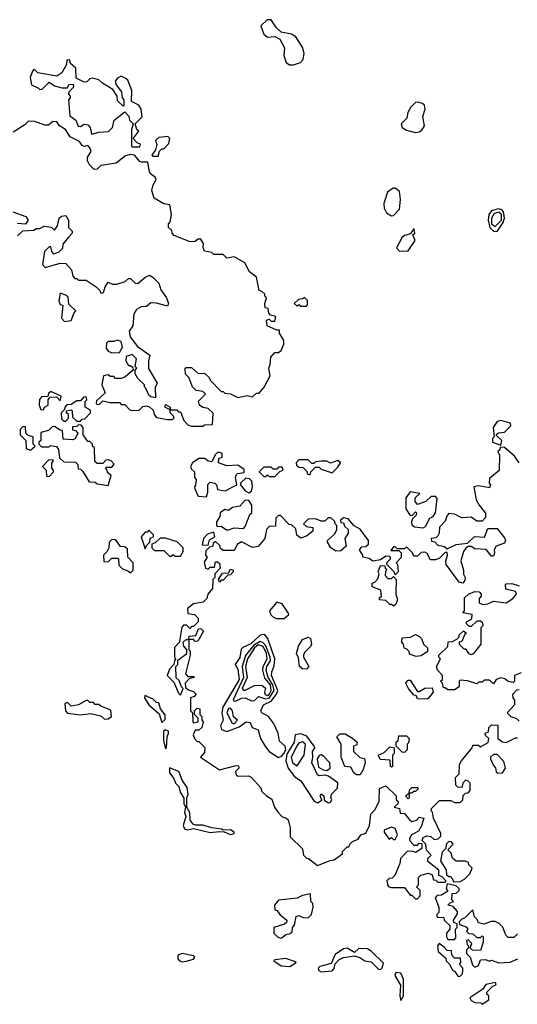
# Model space of a CAD drawing. Extents: x 2889633 to 3052318, y 540750 to 918690.
# Tile 494 of 656: x 3011297 to 3013984, y 779060 to 784378. Entities that reach past the tile are written whole.
import ezdxf

# ---------------------------------------------------------------- set-up
doc = ezdxf.new("R2010")
doc.units = 0

msp = doc.modelspace()

# ---------------------------------------------------------------- linework, layer by layer
at = {"layer": '0CON02XD'}
for points in [[(3012775, 784133.3), (3012813.6, 784146.4), (3012828.3, 784161.7), (3012833.3, 784195), (3012826.2, 784226.2), (3012787.5, 784285), (3012765, 784298.8), (3012709.3, 784309.3), (3012683.9, 784333.9), (3012655, 784377.5), (3012633.9, 784376.1), (3012600, 784345), (3012615, 784300), (3012635, 784282.5), (3012675, 784286.7), (3012701.7, 784271.7), (3012726.7, 784225), (3012723.3, 784185), (3012736.4, 784146.4), (3012753.6, 784133.6), (3012775, 784133.3)], [(3011945, 783690), (3011950, 783705), (3011931.7, 783711.7), (3011910, 783735), (3011940, 783775), (3011930, 783785), (3011920, 783815), (3011957.5, 783852.5), (3011952.5, 783895), (3011940, 783915), (3011900, 783935), (3011902.5, 783995), (3011880.7, 784050.7), (3011870.7, 784060.7), (3011845, 784072.5), (3011825, 784062.5), (3011812.5, 784045), (3011817.5, 784025), (3011847, 783987), (3011850, 783955), (3011860, 783945), (3011860, 783915), (3011855, 783910), (3011825, 783940), (3011822.5, 783965), (3011800, 784000), (3011743.9, 784033.9), (3011725, 784052.5), (3011688.3, 784061.7), (3011675, 784057.5), (3011658.8, 784041.2), (3011645, 784040), (3011601.7, 784061.7), (3011600, 784115), (3011571.7, 784141.7), (3011565, 784160), (3011551.7, 784158.3), (3011550, 784135), (3011525, 784090), (3011497, 784073), (3011395, 784090), (3011375, 784110), (3011365, 784100), (3011352.5, 784065), (3011360, 784025), (3011398.3, 784008.3), (3011405, 784000), (3011418.3, 784001.7), (3011455, 784040), (3011485, 784020), (3011525, 784010), (3011555, 784010), (3011561.7, 784028.3), (3011585, 784030), (3011587, 784013), (3011560, 783985), (3011560, 783975), (3011570, 783965), (3011570, 783955), (3011560, 783945), (3011568.3, 783858.3), (3011600, 783835), (3011613.3, 783803.3), (3011625, 783800), (3011645, 783812.5), (3011665, 783810), (3011677.5, 783795), (3011685, 783760), (3011725, 783770), (3011777, 783773), (3011797.5, 783795), (3011807.5, 783835), (3011865, 783880), (3011887, 783857), (3011890, 783835), (3011910, 783815), (3011900, 783785), (3011900, 783695), (3011905, 783690), (3011945, 783690)], [(3013435, 783767.5), (3013455, 783772.5), (3013469.3, 783780.7), (3013482.5, 783805), (3013473.3, 783855), (3013486.7, 783895), (3013482.5, 783915), (3013472.5, 783925), (3013445, 783932.5), (3013435, 783930), (3013407, 783903), (3013393.6, 783876.4), (3013387.5, 783845), (3013357.5, 783815), (3013363.3, 783795), (3013385, 783780), (3013435, 783767.5)], [(3012285, 782182.5), (3012295, 782190), (3012338.3, 782191.7), (3012341.7, 782251.7), (3012315, 782277.5), (3012285, 782282.5), (3012267.5, 782295), (3012263, 782317), (3012300, 782355), (3012285, 782370), (3012250, 782375), (3012230, 782395), (3012210, 782445), (3012193, 782463), (3012190, 782495), (3012195, 782500), (3012225, 782500), (3012258.3, 782468.3), (3012297, 782467), (3012320, 782445), (3012325, 782430), (3012385, 782370), (3012395, 782370), (3012405, 782360), (3012435, 782357.5), (3012475, 782336.7), (3012525, 782347.5), (3012555, 782340), (3012575, 782360), (3012590, 782360), (3012617, 782393), (3012650, 782455), (3012642.5, 782495), (3012650, 782515), (3012652.5, 782555), (3012675, 782580), (3012695, 782580), (3012708.3, 782591.7), (3012722.5, 782625), (3012722.5, 782645), (3012700, 782685), (3012700, 782700), (3012685, 782700), (3012632.5, 782725), (3012630, 782755), (3012645, 782760), (3012655, 782750), (3012675, 782750), (3012680, 782775), (3012651.7, 782781.7), (3012643, 782793), (3012638.3, 782818.3), (3012621.7, 782821.7), (3012620, 782845), (3012630, 782875), (3012620, 782885), (3012620, 782895), (3012605, 782910), (3012590, 782915), (3012576.1, 782986.1), (3012537.5, 783015), (3012512.5, 783065), (3012455, 783097.5), (3012415, 783090), (3012395, 783110), (3012345, 783110), (3012335, 783120), (3012295, 783127.5), (3012287.5, 783145), (3012289.3, 783169.3), (3012275, 783192.5), (3012258.3, 783191.7), (3012245, 783180), (3012218.3, 783178.3), (3012131.7, 783211.7), (3012120, 783225), (3012118.3, 783238.3), (3012100, 783255), (3012100, 783275), (3012110, 783285), (3012117.5, 783325), (3012107, 783377), (3012075, 783382.5), (3012023.6, 783413.6), (3012010, 783455), (3012017.5, 783485), (3012033.3, 783515), (3012027.7, 783527.7), (3012005, 783542.5), (3011997.5, 783555), (3011988.3, 783608.3), (3011955, 783607.5), (3011945, 783612.5), (3011916.7, 783646.7), (3011895, 783650), (3011868.3, 783641.7), (3011817, 783603), (3011735, 783590), (3011715, 783570), (3011698.3, 783568.3), (3011673.9, 783593.9), (3011663.3, 783615), (3011662.5, 783635), (3011682.5, 783665), (3011676.1, 783686.1), (3011665, 783697.5), (3011645, 783693.3), (3011635, 783697.5), (3011620, 783720), (3011570, 783745), (3011543.9, 783783.9), (3011512.5, 783805), (3011496.7, 783826.7), (3011475, 783827.5), (3011451.7, 783808.3), (3011435, 783807.5), (3011377, 783827), (3011345, 783830), (3011325, 783810), (3011260.7, 783769.3)], [(3012045, 783640), (3012051.7, 783668.3), (3012065, 783680), (3012075, 783680), (3012101.7, 783708.3), (3012107.5, 783735), (3012097, 783747), (3012048.3, 783741.7), (3012030, 783725), (3012037, 783703), (3012030, 783675), (3012010, 783645), (3012015, 783640), (3012045, 783640)], [(3013305, 783317.5), (3013315, 783320), (3013347.5, 783355), (3013353, 783407), (3013348.8, 783448.8), (3013325, 783467.5), (3013313, 783467), (3013283.9, 783446.1), (3013263.3, 783385), (3013265, 783360), (3013277.5, 783335), (3013305, 783317.5)], [(3011259.3, 783339.3), (3011330, 783315), (3011342.5, 783295), (3011327.5, 783272.5), (3011285, 783277.5)], [(3013875, 783234.3), (3013907.4, 783282.6), (3013915.6, 783305), (3013910.3, 783340.3), (3013900.9, 783350.9), (3013883.6, 783356.4), (3013844.4, 783345.6), (3013831.4, 783325), (3013826.2, 783295), (3013836.1, 783256.1), (3013856.3, 783236.3), (3013875, 783234.3)], [(3013865, 783260.8), (3013898.4, 783295), (3013899.6, 783325), (3013885, 783338.2), (3013859.5, 783330.5), (3013844.1, 783305.9), (3013844.2, 783274.2), (3013865, 783260.8)], [(3011285, 783210), (3011313, 783237), (3011375, 783240), (3011385, 783250), (3011405, 783250), (3011428.3, 783261.7), (3011467, 783257), (3011485, 783240), (3011500, 783265), (3011510, 783305), (3011523, 783317), (3011545, 783320), (3011560, 783295), (3011560, 783255), (3011580, 783235), (3011580, 783225), (3011562.5, 783205), (3011530, 783165), (3011528.3, 783141.7), (3011508.3, 783121.7), (3011481.7, 783111.7), (3011470, 783125), (3011465, 783150), (3011455, 783150), (3011430, 783125), (3011420, 783055), (3011435, 783040), (3011515, 783062.5), (3011545, 783060), (3011577, 783027), (3011583, 782993), (3011595, 782980), (3011605, 782980), (3011615, 782970), (3011655, 782970), (3011710, 782935), (3011730, 782915), (3011735, 782900), (3011750, 782905), (3011757.5, 782935), (3011775, 782960), (3011798.3, 782948.3), (3011821.7, 782948.3), (3011867, 782963), (3011885, 782980), (3011895, 782980), (3011920, 782955), (3011935, 782952.5), (3011975, 782987.5), (3011997, 782997), (3012015, 782987.5), (3012047.5, 782955), (3012058.3, 782918.3), (3012090, 782875), (3012100, 782845), (3012095, 782830), (3012035, 782846.7), (3012005, 782847.5), (3011981.7, 782828.3), (3011953.6, 782826.4), (3011927, 782813), (3011913.6, 782786.4), (3011907.5, 782725), (3011887.5, 782695), (3011892.5, 782665), (3011933.3, 782613.3), (3012000, 782565), (3011992.5, 782535), (3011993, 782493), (3012040, 782415), (3012028.3, 782391.7), (3012030, 782335), (3012005, 782340), (3011995, 782350), (3011978.3, 782388.3), (3011970, 782395), (3011970, 782405), (3011935, 782440), (3011920, 782465), (3011920, 782485), (3011930, 782495), (3011920, 782505), (3011926.7, 782546.7), (3011905, 782570), (3011871.7, 782558.3), (3011870, 782535), (3011885, 782510), (3011895, 782510), (3011908.3, 782498.3), (3011910, 782485), (3011865, 782447.5), (3011845, 782440), (3011815, 782440), (3011805, 782450), (3011785, 782450), (3011775, 782460), (3011750, 782455), (3011740, 782405), (3011758.3, 782361.7), (3011711.7, 782318.3), (3011710, 782305), (3011715, 782300), (3011728.3, 782301.7), (3011745, 782320), (3011785, 782310), (3011835, 782310), (3011845, 782300), (3011865, 782300), (3011890.7, 782270.7), (3011905, 782266.7), (3011941.7, 782268.3), (3011961.7, 782288.3), (3011981.7, 782291.7), (3011997, 782287), (3012018.3, 782268.3), (3012022.5, 782245), (3012035, 782230), (3012095, 782217.5), (3012121.7, 782218.3), (3012130, 782225), (3012130, 782235), (3012110, 782255), (3012110, 782270), (3012080, 782285), (3012085, 782300), (3012110, 782285), (3012110, 782270), (3012145, 782270), (3012155, 782260), (3012165, 782260), (3012183, 782213), (3012205, 782190), (3012225, 782182.5), (3012285, 782182.5)], [(3013348.3, 783128.3), (3013395, 783130), (3013432.5, 783185), (3013420, 783215), (3013430, 783225), (3013425, 783250), (3013408.3, 783221.7), (3013375, 783212.5), (3013360.7, 783199.3), (3013332.5, 783145), (3013348.3, 783128.3)], [(3011538.3, 782748.3), (3011575, 782752.5), (3011590, 782795), (3011600, 782805), (3011561.7, 782841.7), (3011558.3, 782878.3), (3011545, 782890), (3011515, 782900), (3011508.3, 782858.3), (3011515, 782840), (3011530, 782835), (3011522.5, 782765), (3011538.3, 782748.3)], [(3012845, 782830), (3012851.7, 782838.3), (3012851.7, 782861.7), (3012835, 782877.5), (3012825, 782870), (3012803, 782867), (3012780, 782845), (3012795, 782830), (3012805, 782840), (3012815, 782830), (3012845, 782830)], [(3011795, 782577.5), (3011835, 782580), (3011851.7, 782608.3), (3011845, 782640), (3011825, 782647.5), (3011805, 782640), (3011775, 782640), (3011765, 782630), (3011763.6, 782603.6), (3011775, 782587.5), (3011795, 782577.5)], [(3011425, 782270), (3011430, 782285), (3011450, 782295), (3011450, 782325), (3011461.7, 782338.3), (3011495, 782340), (3011515, 782320), (3011520, 782345), (3011465, 782370), (3011451.7, 782358.3), (3011448.3, 782341.7), (3011415, 782340), (3011403, 782327), (3011402.5, 782295), (3011411.7, 782271.7), (3011425, 782270)], [(3011625, 782210), (3011635, 782220), (3011648.3, 782221.7), (3011680, 782255), (3011678.3, 782268.3), (3011650, 782285), (3011650, 782315), (3011660, 782325), (3011655, 782340), (3011641.7, 782338.3), (3011625, 782320), (3011605, 782320), (3011575, 782300), (3011551.7, 782298.3), (3011540, 782285), (3011538.3, 782271.7), (3011520, 782255), (3011521.7, 782221.7), (3011535, 782210), (3011545, 782210), (3011560, 782225), (3011560, 782245), (3011550, 782255), (3011550, 782265), (3011575, 782270), (3011580, 782265), (3011581.7, 782231.7), (3011605, 782210), (3011625, 782210)], [(3013895, 782080), (3013900, 782105), (3013871.7, 782131.7), (3013871.7, 782138.3), (3013883, 782147), (3013915, 782150), (3013950, 782185), (3013948.3, 782198.3), (3013895, 782213.3), (3013875, 782207.5), (3013853.3, 782175), (3013860, 782125), (3013850, 782115), (3013850, 782095), (3013895, 782080)], [(3011355, 782052.5), (3011380, 782075), (3011370, 782085), (3011370, 782125), (3011341.7, 782131.7), (3011330, 782145), (3011328.3, 782178.3), (3011315, 782180), (3011300, 782165), (3011300, 782135), (3011330, 782105), (3011331.7, 782061.7), (3011355, 782052.5)], [(3011775, 781862.5), (3011790, 781915), (3011771.7, 781931.7), (3011770, 781945), (3011760, 781955), (3011765, 781960), (3011795, 781960), (3011807, 781977), (3011790, 781995), (3011775, 782000), (3011761.7, 781998.3), (3011745, 781980), (3011715, 781980), (3011701.7, 781991.7), (3011700, 782065), (3011690, 782075), (3011690, 782085), (3011675, 782100), (3011665, 782100), (3011640, 782135), (3011640, 782175), (3011628.3, 782188.3), (3011615, 782190), (3011605, 782180), (3011581.7, 782178.3), (3011581.7, 782161.7), (3011598.3, 782158.3), (3011610, 782145), (3011596.4, 782113.6), (3011581.7, 782108.3), (3011531.7, 782111.7), (3011528.3, 782158.3), (3011515, 782160), (3011485, 782180), (3011471.7, 782178.3), (3011451.7, 782158.3), (3011411.7, 782148.3), (3011410, 782105), (3011400, 782095), (3011400, 782085), (3011415, 782070), (3011455, 782070), (3011462.5, 782077.5), (3011495, 782072.5), (3011507, 782057), (3011511.7, 782011.7), (3011535, 781990), (3011598.3, 781988.3), (3011610, 781975), (3011611.7, 781951.7), (3011625, 781950), (3011638.3, 781938.3), (3011671.7, 781881.7), (3011705, 781880), (3011715, 781870), (3011775, 781862.5)], [(3013993.6, 781983.6), (3013970, 782020), (3013915, 782067.5), (3013891.7, 782068.3), (3013890, 782055), (3013880, 782045), (3013887.5, 782025), (3013886.4, 781943.6), (3013835, 781900), (3013832.5, 781875), (3013840, 781865), (3013835, 781850), (3013775, 781860), (3013750, 781855), (3013762.5, 781785), (3013777.5, 781755), (3013811.7, 781711.7), (3013811.7, 781688.3), (3013795, 781670), (3013765, 781670), (3013735, 781690), (3013685, 781687.5), (3013645, 781707.5), (3013615, 781710), (3013603.3, 781696.7), (3013595, 781670), (3013563.3, 781636.7), (3013562.5, 781605), (3013555, 781590), (3013545, 781580), (3013520, 781575), (3013521.7, 781561.7), (3013538.3, 781558.3), (3013555, 781540), (3013591.7, 781531.7), (3013605, 781520), (3013655, 781542.5), (3013715, 781550), (3013753, 781587), (3013807, 781583), (3013825, 781630), (3013875, 781630), (3013915, 781580), (3013920, 781565), (3013915, 781550), (3013870, 781535), (3013860, 781515), (3013861.7, 781498.3), (3013855, 781480), (3013845, 781480), (3013817, 781517), (3013755, 781520), (3013735, 781532.5), (3013718.3, 781531.7), (3013706.7, 781523.3), (3013693.3, 781505), (3013680, 781455), (3013693.3, 781405), (3013693, 781383), (3013702.5, 781365), (3013701.7, 781348.3), (3013690, 781335), (3013670.7, 781340.7), (3013600, 781435), (3013597.5, 781455), (3013607.5, 781485), (3013605, 781500), (3013595, 781500), (3013565, 781470), (3013545, 781460), (3013515, 781460), (3013497.5, 781495), (3013485, 781502.5), (3013465, 781500), (3013445, 781480), (3013425, 781480), (3013418.3, 781498.3), (3013385, 781530), (3013375, 781520), (3013335, 781520), (3013325, 781530), (3013315, 781530), (3013301.7, 781511.7), (3013345, 781510), (3013357.5, 781497.5), (3013357, 781473), (3013330, 781445), (3013337.5, 781437.5), (3013340, 781395), (3013325, 781380), (3013320, 781395), (3013280, 781435), (3013281.7, 781448.3), (3013300, 781465), (3013298.3, 781478.3), (3013275, 781480), (3013245, 781460), (3013203.3, 781453.3), (3013185, 781467.5), (3013150, 781475), (3013150, 781485), (3013132.5, 781515), (3013145, 781530), (3013167, 781533), (3013180, 781545), (3013180, 781565), (3013136.4, 781626.4), (3013103.8, 781643.8), (3013071.7, 781681.7), (3013045, 781687.5), (3013030, 781675), (3013031.7, 781661.7), (3013045, 781660), (3013051.7, 781641.7), (3013070, 781625), (3013070, 781605), (3013052.5, 781575), (3013060, 781535), (3013031.7, 781508.3), (3013005, 781507.5), (3012977.5, 781525), (3012960, 781555), (3012960, 781565), (3012998.3, 781601.7), (3013010, 781625), (3013010, 781645), (3013000, 781655), (3012998.3, 781668.3), (3012977, 781687), (3012962.5, 781687.5), (3012945, 781670), (3012925, 781670), (3012895, 781682.5), (3012855, 781680), (3012830, 781655), (3012845, 781640), (3012880, 781635), (3012880, 781615), (3012845, 781587.5), (3012815, 781577.5), (3012793, 781593), (3012788.3, 781628.3), (3012765, 781650), (3012751.7, 781651.7), (3012705, 781700), (3012695, 781700), (3012680, 781685), (3012678.3, 781641.7), (3012645, 781640), (3012630, 781625), (3012620, 781575), (3012585, 781532.5), (3012555, 781527.5), (3012495, 781557.5), (3012472.5, 781545), (3012455, 781510), (3012395, 781510), (3012381.7, 781521.7), (3012378.3, 781538.3), (3012355, 781560), (3012341.7, 781548.3), (3012338.3, 781531.7), (3012321.7, 781528.3), (3012301.7, 781508.3), (3012300, 781485), (3012310, 781475), (3012292.5, 781447.5), (3012300, 781415), (3012315, 781410), (3012325, 781420), (3012348.3, 781421.7), (3012355, 781450), (3012365, 781450), (3012375, 781440), (3012380, 781415), (3012350, 781385), (3012350, 781365), (3012340, 781355), (3012337.5, 781305), (3012312.5, 781275), (3012308.3, 781251.7), (3012288.3, 781231.7), (3012235, 781222.5), (3012203, 781197), (3012205, 781170), (3012240, 781165), (3012260, 781145), (3012260, 781125), (3012235, 781100), (3012225, 781100), (3012215, 781090), (3012198.3, 781108.3), (3012181.7, 781108.3), (3012173, 781097), (3012161.7, 781031.7)], [(3011455, 781910), (3011480, 781935), (3011480, 781945), (3011470, 781955), (3011470, 781985), (3011480, 781995), (3011475, 782000), (3011451.7, 781998.3), (3011420, 781965), (3011440, 781945), (3011441.7, 781911.7), (3011455, 781910)], [(3012305, 781800), (3012312.5, 781825), (3012313, 781867), (3012325, 781880), (3012350, 781875), (3012360, 781865), (3012365, 781840), (3012407, 781833), (3012470, 781865), (3012462.5, 781905), (3012468.3, 781921.7), (3012473, 781927), (3012508.3, 781931.7), (3012508.3, 781948.3), (3012475, 781972.5), (3012415, 781967.5), (3012370, 781985), (3012371.7, 782008.3), (3012390, 782015), (3012390, 782035), (3012375, 782040), (3012365, 782040), (3012351.7, 782028.3), (3012335, 781990), (3012315, 781992.5), (3012297.5, 782007.5), (3012265, 782007.5), (3012230, 781985), (3012220, 781965), (3012225, 781950), (3012240, 781935), (3012240, 781905), (3012250, 781895), (3012247, 781863), (3012240, 781855), (3012243, 781843), (3012260, 781805), (3012305, 781800)], [(3012865, 781920), (3012870, 781935), (3012895, 781960), (3012915, 781960), (3012925, 781950), (3012985, 781930), (3013015, 781960), (3013030, 781985), (3013015, 781997.5), (3012975, 781982.5), (3012955, 781992.5), (3012925, 781992.5), (3012895, 781990), (3012885, 781980), (3012875, 781980), (3012855, 782000), (3012805, 782000), (3012790, 781985), (3012791.7, 781971.7), (3012805, 781960), (3012828.3, 781958.3), (3012850, 781935), (3012850, 781925), (3012865, 781920)], [(3012675, 781910), (3012701.7, 781938.3), (3012720, 781945), (3012715, 781960), (3012695, 781960), (3012685, 781950), (3012665, 781950), (3012655, 781960), (3012615, 781960), (3012590, 781935), (3012615, 781910), (3012625, 781910), (3012635, 781920), (3012645, 781910), (3012675, 781910)], [(3012535, 781822.5), (3012548, 781832), (3012553.8, 781855), (3012550, 781885), (3012538.3, 781898.3), (3012518.3, 781901.7), (3012490, 781875), (3012490, 781865), (3012515, 781832.5), (3012535, 781822.5)], [(3012425, 781622.5), (3012455, 781633.3), (3012505, 781630), (3012515, 781640), (3012540, 781705), (3012550, 781715), (3012550, 781755), (3012535, 781780), (3012515, 781782.5), (3012485, 781750), (3012446.1, 781743.9), (3012425, 781727.5), (3012405, 781732.5), (3012380, 781715), (3012377.5, 781695), (3012360, 781665), (3012360, 781645), (3012365, 781640), (3012385, 781642.5), (3012413.3, 781623.3), (3012425, 781622.5)], [(3013475, 781633.3), (3013489.3, 781640.7), (3013512.5, 781685), (3013530, 781695), (3013542.5, 781715), (3013551.7, 781791.7), (3013541.7, 781801.7), (3013518.3, 781801.7), (3013490, 781775), (3013445, 781760), (3013432.5, 781775), (3013432.5, 781795), (3013458.3, 781818.3), (3013405, 781827.5), (3013382.5, 781795), (3013382.5, 781735), (3013405, 781700), (3013418.3, 781701.7), (3013435, 781720), (3013440, 781715), (3013438.3, 781701.7), (3013418.3, 781681.7), (3013412.5, 781665), (3013415, 781650), (3013428.3, 781638.3), (3013475, 781633.3)], [(3011975, 781520), (3011981.7, 781538.3), (3012000, 781555), (3012001.7, 781578.3), (3012020, 781585), (3012020, 781595), (3011995, 781620), (3011985, 781610), (3011975, 781610), (3011952.5, 781585), (3011975, 781520)], [(3011895, 781390), (3011910, 781405), (3011910, 781445), (3011880, 781475), (3011878.3, 781518.3), (3011865, 781530), (3011841.7, 781531.7), (3011815, 781570), (3011791.7, 781568.3), (3011780, 781555), (3011777.5, 781525), (3011767, 781503), (3011750, 781485), (3011751.7, 781451.7), (3011775, 781450), (3011795, 781470), (3011825, 781470), (3011830, 781465), (3011831.7, 781431.7), (3011851.7, 781411.7), (3011885, 781400), (3011895, 781390)], [(3012165, 781480), (3012180, 781505), (3012180, 781525), (3012147, 781557), (3012085, 781576.7), (3012055, 781577.5), (3012028.3, 781551.7), (3012010, 781545), (3012010, 781525), (3012025, 781510), (3012075, 781510), (3012105, 781480), (3012115, 781480), (3012125, 781490), (3012135, 781480), (3012165, 781480)], [(3012315, 781540), (3012321.7, 781568.3), (3012350, 781585), (3012345, 781610), (3012311.7, 781598.3), (3012290, 781575), (3012281.7, 781541.7), (3012315, 781540)], [(3012375, 781340), (3012370, 781355), (3012391.7, 781388.3), (3012425, 781390), (3012435, 781410), (3012450, 781405), (3012450, 781395), (3012435, 781380), (3012421.7, 781378.3), (3012395, 781350), (3012385, 781350), (3012375, 781340)], [(3013315, 781210), (3013305, 781220), (3013295, 781220), (3013275, 781240), (3013240, 781245), (3013240, 781255), (3013250, 781265), (3013247, 781297), (3013200, 781315), (3013200, 781335), (3013215, 781340), (3013231.7, 781358.3), (3013237.5, 781385), (3013233.6, 781396.4), (3013245, 781430), (3013268.3, 781428.3), (3013270, 781415), (3013280, 781405), (3013273, 781397), (3013270, 781375), (3013285, 781360), (3013305, 781360), (3013315, 781370), (3013330, 781355), (3013327.5, 781275), (3013337.5, 781245), (3013328.3, 781221.7), (3013315, 781210)], [(3014005, 780850), (3013970, 780835), (3013970, 780805), (3013961.7, 780798.3), (3013935, 780802.5), (3013917, 780817), (3013895, 780822.5), (3013870, 780815), (3013855, 780790), (3013835, 780810), (3013805, 780810), (3013795, 780800), (3013775, 780800), (3013765, 780790), (3013715, 780807.5), (3013675, 780810), (3013670, 780805), (3013670, 780775), (3013645, 780757.5), (3013608.3, 780758.3), (3013595, 780770), (3013585, 780770), (3013580, 780795), (3013570, 780805), (3013580, 780815), (3013580, 780835), (3013552.5, 780865), (3013547.5, 780885), (3013570, 780925), (3013560, 780935), (3013560, 780945), (3013608.3, 780991.7), (3013611.7, 781018.3), (3013635, 781020), (3013658.3, 781031.7), (3013670, 781045), (3013670, 781055), (3013693, 781077), (3013710, 781065), (3013701.7, 781058.3), (3013685, 781020), (3013670, 781015), (3013670, 781005), (3013695, 780980), (3013705, 780980), (3013720, 780955), (3013735, 780950), (3013750, 780955), (3013790, 781005), (3013790, 781095), (3013800, 781105), (3013798.3, 781118.3), (3013785, 781130), (3013765, 781130), (3013735, 781100), (3013725, 781100), (3013710, 781115), (3013710, 781125), (3013738.3, 781141.7), (3013740, 781165), (3013690, 781175), (3013700, 781185), (3013700, 781255), (3013720, 781275), (3013755, 781290), (3013778.3, 781288.3), (3013790, 781275), (3013790, 781265), (3013778.3, 781251.7), (3013778.3, 781228.3), (3013798.3, 781218.3), (3013825, 781222.5), (3013855, 781237.5), (3013925, 781227.5), (3013959.3, 781250.7), (3013980, 781275), (3013975, 781290), (3013921.7, 781301.7), (3013920, 781325), (3013925, 781330), (3013955, 781332.5), (3013995, 781320)], [(3012725, 781143.3), (3012750, 781165), (3012747.5, 781175), (3012715, 781222.5), (3012685, 781232.5), (3012646.7, 781185), (3012653.8, 781163.8), (3012668.8, 781148.8), (3012683.6, 781143.6), (3012725, 781143.3)], [(3012161.7, 781031.7), (3012160, 781015), (3012132.5, 780987.5), (3012133.3, 780933.3), (3012140, 780925), (3012133, 780917), (3012130, 780895), (3012105, 780870), (3012093.3, 780835), (3012130, 780800), (3012155, 780740), (3012165, 780730), (3012180, 780765), (3012170, 780775), (3012158.3, 780808.3), (3012142.5, 780822.5), (3012140, 780885), (3012150, 780895), (3012151.7, 780918.3), (3012200, 780955), (3012200, 780975), (3012182.5, 780995), (3012180, 781015), (3012195, 781030), (3012210, 781030), (3012211.7, 781048.3), (3012248.3, 781051.7), (3012261.7, 781088.3), (3012275, 781090), (3012290, 781075), (3012258.3, 781021.7), (3012245, 781020), (3012235, 781030), (3012210, 781030), (3012210, 780975), (3012217, 780967), (3012217.5, 780945), (3012192.5, 780845), (3012205, 780830), (3012235, 780830), (3012240, 780825), (3012211.7, 780818.3), (3012190, 780795), (3012191.7, 780771.7), (3012208.3, 780758.3), (3012235, 780750), (3012250, 780735), (3012238.3, 780721.7), (3012220, 780715), (3012220, 780645), (3012230, 780635), (3012232.5, 780585), (3012235, 780580), (3012260, 780585), (3012260, 780605), (3012240, 780625), (3012240, 780645), (3012255, 780660), (3012270, 780655), (3012270, 780625), (3012280, 780615), (3012280, 780595), (3012287.5, 780585), (3012280, 780555), (3012265, 780540), (3012245, 780540), (3012233.3, 780515), (3012240, 780495), (3012255, 780480), (3012265, 780480), (3012297, 780447), (3012295, 780420), (3012272.5, 780395), (3012375, 780326.7), (3012465, 780350), (3012478.3, 780348.3), (3012480, 780335), (3012463, 780317), (3012465, 780300), (3012475, 780292.5), (3012533, 780293), (3012546.4, 780286.4), (3012598.3, 780228.3), (3012605, 780210), (3012630, 780185), (3012658.3, 780168.3), (3012673.3, 780125), (3012692.5, 780095), (3012715, 780072.5), (3012735, 780067.5), (3012746.1, 780056.1), (3012757, 780013), (3012757.5, 779965), (3012825, 779900), (3012830, 779865), (3012845, 779850), (3012857, 779847), (3012905, 779810), (3012973, 779837), (3012995, 779840), (3013030, 779865), (3013040, 779875), (3013040, 779885), (3013065, 779910), (3013075, 779910), (3013080, 779925), (3013095, 779940), (3013125, 779952.5), (3013140, 779975), (3013166.7, 779985), (3013186.7, 780025), (3013193, 780087), (3013215, 780110), (3013237.5, 780155), (3013240, 780225), (3013275, 780240), (3013330, 780185), (3013330, 780165), (3013340, 780155), (3013340, 780145), (3013320, 780125), (3013348.3, 780118.3), (3013351.7, 780091.7), (3013375, 780090), (3013403.6, 780053.6), (3013415, 780047.5), (3013440, 780055), (3013455, 780070), (3013480, 780065), (3013467, 780023), (3013450, 779995), (3013412.5, 779975), (3013402.5, 779955), (3013403, 779943), (3013425, 779920), (3013445, 779920), (3013455, 779930), (3013468.3, 779928.3), (3013468.3, 779901.7), (3013435, 779880), (3013417.5, 779887.5), (3013390, 779885), (3013353, 779847), (3013350, 779820), (3013323.6, 779756.4), (3013308.3, 779741.7), (3013290, 779740), (3013288.3, 779731.7), (3013280, 779730), (3013282.5, 779705), (3013290, 779695), (3013305, 779690), (3013375, 779690), (3013405, 779650), (3013415, 779650), (3013435, 779630), (3013445, 779630)], [(3012695, 780393.8), (3012710.5, 780399.5), (3012723.3, 780415), (3012733.3, 780435), (3012730, 780455), (3012700.8, 780480.8), (3012692.5, 780525), (3012668.3, 780578.3), (3012640, 780615), (3012603.9, 780633.9), (3012600, 780645), (3012612.7, 780677.3), (3012655, 780697.1), (3012683.1, 780735), (3012690.6, 780755), (3012657.5, 780835), (3012658.8, 780855), (3012672, 780888), (3012674.4, 780925), (3012637.5, 781035), (3012625, 781052.5), (3012615, 781057.5), (3012595, 781053.3), (3012545, 781006), (3012502.3, 780987.7), (3012492.3, 780977.7), (3012485, 780932.5), (3012460, 780895), (3012475, 780870), (3012482.5, 780815), (3012394.4, 780665.6), (3012389.2, 780635), (3012396.2, 780595), (3012382, 780565), (3012386.2, 780545), (3012415, 780532.5), (3012481.4, 780558.6), (3012520, 780585), (3012541.7, 780581.7), (3012552.5, 780555), (3012585, 780542.5), (3012597.5, 780495), (3012625, 780451.2), (3012645, 780426.2), (3012695, 780393.8)], [(3012845, 780870), (3012825, 780872.5), (3012807.5, 780885), (3012801.7, 780931.7), (3012792.5, 780955), (3012802.5, 780995), (3012825, 781030), (3012855, 781042.5), (3012867.5, 781035), (3012872.5, 781005), (3012870, 780995), (3012835, 780960), (3012830, 780945), (3012830, 780935), (3012857.5, 780885), (3012845, 780870)], [(3013438.3, 780938.3), (3013401.7, 780951.7), (3013400, 780965), (3013385, 780980), (3013373, 780983), (3013370, 781005), (3013360, 781015), (3013361.7, 781038.3), (3013407, 781043), (3013435, 781057.5), (3013456.4, 781046.4), (3013467.5, 781035), (3013477.5, 781005), (3013500, 780985), (3013500, 780965), (3013465, 780942.5), (3013438.3, 780938.3)], [(3012455, 780697.5), (3012465, 780698.8), (3012495, 780714), (3012515, 780716), (3012548.3, 780698.3), (3012565, 780700), (3012587, 780723), (3012625, 780710), (3012645, 780712.7), (3012670.8, 780755), (3012664.7, 780785), (3012639.1, 780825), (3012628.5, 780865), (3012632.2, 780885), (3012651.5, 780915), (3012649.1, 780935), (3012625.9, 780995.9), (3012612.4, 781012.4), (3012595, 781018.9), (3012560.6, 780999.4), (3012516.1, 780943.9), (3012498.8, 780885), (3012505.5, 780825), (3012450, 780705), (3012455, 780697.5)], [(3012635, 780727.8), (3012645, 780733.3), (3012654.4, 780755), (3012651.2, 780785), (3012621.1, 780821.1), (3012610.5, 780865), (3012612.2, 780885), (3012633.1, 780925), (3012629.7, 780955), (3012612, 780992), (3012585, 781001.1), (3012564.4, 780985.6), (3012527.3, 780925), (3012515.6, 780885), (3012524.5, 780825), (3012497.5, 780765), (3012505, 780756), (3012515, 780755.8), (3012565, 780782.5), (3012605, 780784.4), (3012625, 780767.5), (3012618.9, 780745), (3012622.7, 780732.7), (3012635, 780727.8)], [(3013495, 780707.5), (3013445, 780710), (3013438.3, 780728.3), (3013425, 780730), (3013397.5, 780765), (3013382.5, 780795), (3013385, 780800), (3013395, 780810), (3013405, 780810), (3013445, 780750), (3013455, 780750), (3013485, 780767.5), (3013525, 780770), (3013530, 780745), (3013505, 780712.5), (3013495, 780707.5)], [(3012065, 780582.5), (3012081.7, 780598.3), (3012083, 780623), (3012056.4, 780656.4), (3012048.3, 780688.3), (3012035, 780690), (3012018.3, 780708.3), (3011971.7, 780728.3), (3011970, 780715), (3011995, 780677.5), (3012049.2, 780629.2), (3012065, 780582.5)], [(3013995, 780590), (3013981.7, 780601.7), (3013951.7, 780611.7), (3013930, 780635), (3013971.7, 780678.3), (3013971.7, 780701.7), (3013962.5, 780715), (3013960, 780735), (3013981.7, 780758.3), (3013995, 780760)], [(3011755, 780600), (3011775, 780601.2), (3011792.5, 780615), (3011788.3, 780648.3), (3011735, 780670), (3011725, 780680), (3011705, 780680), (3011695, 780690), (3011675, 780690), (3011665, 780700), (3011655, 780700), (3011615, 780677.5), (3011575, 780670), (3011555, 780690), (3011540, 780685), (3011543.3, 780645), (3011555, 780632.5), (3011625, 780622.9), (3011680.7, 780630.7), (3011735, 780617.5), (3011755, 780600)], [(3012455, 780574.3), (3012473.3, 780595), (3012452.3, 780612.3), (3012445.8, 780645.8), (3012435, 780660), (3012425, 780656.7), (3012416, 780635), (3012445, 780577.5), (3012455, 780574.3)], [(3013445, 779630), (3013460, 779645), (3013460, 779675), (3013440, 779695), (3013450, 779705), (3013450, 779745), (3013463, 779757), (3013505, 779767.5), (3013525, 779760), (3013531.7, 779731.7), (3013545, 779730), (3013555, 779720), (3013595, 779720), (3013600, 779725), (3013578.3, 779748.3), (3013560, 779755), (3013560, 779785), (3013501.7, 779831.7), (3013501.7, 779848.3), (3013520, 779865), (3013493, 779893), (3013490, 779925), (3013470, 779945), (3013475, 779960), (3013495, 779970), (3013517, 779967), (3013535, 779950), (3013557, 779953), (3013571.7, 779968.3), (3013571.7, 779981.7), (3013532.5, 780065), (3013527, 780097), (3013520, 780105), (3013521.7, 780118.3), (3013565, 780160), (3013625, 780160), (3013645, 780150), (3013675, 780150), (3013690, 780165), (3013691.7, 780188.3), (3013705, 780200), (3013718.3, 780201.7), (3013730, 780215), (3013730, 780255), (3013717, 780267), (3013705, 780270), (3013690, 780255), (3013685, 780230), (3013663, 780233), (3013653, 780243), (3013650, 780285), (3013670, 780305), (3013672.5, 780355), (3013682.5, 780375), (3013740, 780445), (3013745, 780460), (3013775, 780460), (3013785, 780450), (3013826.4, 780473.6), (3013830, 780495), (3013811.7, 780511.7), (3013810, 780525), (3013828.3, 780531.7), (3013830, 780555), (3013845, 780570), (3013878.3, 780568.3), (3013880, 780495), (3013905, 780477.5), (3013925, 780473.3), (3013975, 780500), (3013985, 780500)], [(3012085, 780440), (3012090, 780445), (3012092.5, 780505), (3012100, 780525), (3012100, 780535), (3012085, 780542.5), (3012073.3, 780535), (3012073.8, 780485), (3012085, 780440)], [(3012965, 780147.5), (3012975, 780152.5), (3012982.5, 780165), (3012977, 780177), (3012980, 780195), (3013012.3, 780227.7), (3013015.7, 780255.7), (3012965, 780291.2), (3012945, 780296.7), (3012913.8, 780293.8), (3012905, 780300), (3012873.8, 780365), (3012880, 780395), (3012877.5, 780425), (3012890, 780445), (3012887.5, 780455), (3012847.5, 780507.5), (3012815, 780520), (3012784.2, 780515.8), (3012779.2, 780475), (3012738.8, 780411.2), (3012733.8, 780375), (3012746.2, 780336.2), (3012780.5, 780290.5), (3012815, 780267.5), (3012887, 780157), (3012905, 780147.5), (3012928.3, 780161.7), (3012920, 780185), (3012925, 780197.5), (3012940, 780185), (3012941.7, 780161.7), (3012965, 780147.5)], [(3013135, 780300), (3013115, 780300), (3013100.7, 780310.7), (3013085, 780340), (3013052.5, 780345), (3013033.3, 780395), (3013032.5, 780465), (3013010, 780505), (3013025, 780520), (3013055, 780520), (3013095, 780497.5), (3013120, 780475), (3013118.3, 780461.7), (3013100, 780455), (3013100, 780425), (3013133, 780393), (3013158.3, 780388.3), (3013162.5, 780365), (3013151.7, 780328.3), (3013135, 780300)], [(3013375, 780420), (3013361.7, 780421.7), (3013330, 780455), (3013330, 780475), (3013340, 780485), (3013345, 780510), (3013385, 780510), (3013400, 780495), (3013397, 780473), (3013390, 780465), (3013390, 780435), (3013375, 780420)], [(3012795, 780348.8), (3012833.8, 780405), (3012841.2, 780465), (3012825, 780478), (3012805, 780470), (3012795, 780458), (3012763.1, 780395), (3012770.8, 780365), (3012795, 780348.8)], [(3013305, 780340), (3013300, 780345), (3013298.3, 780378.3), (3013245, 780382.5), (3013232.5, 780405), (3013265, 780420), (3013295, 780450), (3013320, 780445), (3013320, 780415), (3013310, 780405), (3013310, 780345), (3013305, 780340)], [(3012955, 780322.5), (3012973.3, 780335), (3012971.2, 780365), (3012938.8, 780398.8), (3012925, 780406.7), (3012915, 780403.3), (3012903.3, 780385), (3012911.2, 780341.2), (3012935, 780326.7), (3012955, 780322.5)], [(3013878.3, 780308.3), (3013905, 780310), (3013920, 780335), (3013911.7, 780371.7), (3013875, 780410), (3013855, 780410), (3013840, 780395), (3013840, 780385), (3013855, 780350), (3013867, 780337), (3013870, 780315), (3013878.3, 780308.3)], [(3012435, 779977.5), (3012455, 779982.5), (3012455, 779990), (3012435, 780002.5), (3012395, 780000), (3012386.4, 780006.4), (3012335, 780012.5), (3012285, 780026.7), (3012247, 780027), (3012233.6, 780033.6), (3012217.5, 780055), (3012216.4, 780096.4), (3012200, 780125), (3012200, 780175), (3012207.5, 780195), (3012201.7, 780231.7), (3012175, 780270), (3012156.4, 780316.4), (3012105, 780337.5), (3012105, 780310), (3012128.8, 780278.8), (3012137.5, 780255), (3012156.7, 780236.7), (3012163.8, 780205), (3012183, 780173), (3012183.3, 780145), (3012192.5, 780125), (3012187.5, 780095), (3012193.3, 780075), (3012178.8, 780025), (3012187, 780007), (3012203, 780003), (3012235, 780010), (3012325, 779987.5), (3012375, 779993.3), (3012401.7, 779991.7), (3012435, 779977.5)], [(3013395, 780170), (3013380, 780185), (3013400, 780200), (3013401.7, 780218.3), (3013415, 780230), (3013445, 780230), (3013450, 780225), (3013435, 780210), (3013425, 780210), (3013415, 780200), (3013400, 780200), (3013400, 780175), (3013395, 780170)], [(3013325, 779950), (3013337.5, 779975), (3013325, 780010), (3013305, 780017.5), (3013265, 780000), (3013265, 779990), (3013291.7, 779951.7), (3013305, 779960), (3013315, 779950), (3013325, 779950)], [(3013641.7, 779721.7), (3013675, 779722.5), (3013700, 779735), (3013727.5, 779765), (3013740, 779795), (3013723, 779813), (3013720, 779825), (3013705, 779832.5), (3013655, 779832.5), (3013635, 779850), (3013627, 779877), (3013610, 779895), (3013637.5, 779925), (3013628.3, 779938.3), (3013615, 779940), (3013600, 779925), (3013598.3, 779901.7), (3013578.3, 779881.7), (3013570, 779835), (3013600, 779785), (3013601.7, 779761.7), (3013615, 779750), (3013625, 779750), (3013641.7, 779721.7)], [(3013645, 779410), (3013651.7, 779418.3), (3013650, 779465), (3013660, 779475), (3013660, 779495), (3013641.7, 779501.7), (3013640, 779515), (3013661.7, 779548.3), (3013661.7, 779561.7), (3013638.3, 779588.3), (3013610, 779595), (3013621.7, 779608.3), (3013640, 779615), (3013630, 779625), (3013631.7, 779658.3), (3013655, 779660), (3013670, 779675), (3013670, 779685), (3013655, 779700), (3013605, 779710), (3013600, 779685), (3013608.3, 779671.7), (3013575, 779650), (3013551.7, 779648.3), (3013540, 779635), (3013560, 779585), (3013560, 779555), (3013550, 779545), (3013550, 779535), (3013555, 779530), (3013588.3, 779528.3), (3013590, 779515), (3013620, 779485), (3013620, 779465), (3013602.5, 779445), (3013602.5, 779425), (3013610, 779410), (3013645, 779410)], [(3012705, 779417.5), (3012715, 779420), (3012735, 779437.5), (3012757.5, 779442.5), (3012768.3, 779451.7), (3012770, 779475), (3012781.7, 779488.3), (3012790, 779535), (3012805, 779540), (3012828.3, 779528.3), (3012855, 779527.5), (3012872.5, 779545), (3012882.5, 779585), (3012880, 779605), (3012870, 779615), (3012867, 779657), (3012825, 779647.5), (3012795, 779632.5), (3012695, 779622.5), (3012673.3, 779595), (3012675, 779570), (3012686.4, 779566.4), (3012703.6, 779543.6), (3012740, 779515), (3012738.3, 779501.7), (3012727, 779493), (3012670, 779475), (3012670, 779445), (3012690, 779425), (3012705, 779417.5)], [(3013985, 779440), (3013965, 779420), (3013935, 779420), (3013923, 779433), (3013907, 779477), (3013887, 779497), (3013865, 779507.5), (3013843, 779507), (3013805, 779492.5), (3013775, 779500), (3013768.3, 779518.3), (3013753, 779533), (3013745, 779570), (3013700, 779525), (3013685, 779520), (3013670, 779505), (3013671.7, 779491.7), (3013708.3, 779478.3), (3013717.5, 779465), (3013710, 779455), (3013721.7, 779441.7), (3013745, 779440), (3013765, 779420), (3013785, 779420), (3013795, 779430), (3013800, 779425), (3013800, 779395), (3013785, 779350), (3013741.7, 779351.7), (3013730, 779365), (3013738.3, 779388.3), (3013718.3, 779408.3), (3013710, 779405), (3013713, 779383), (3013720, 779375), (3013720, 779365), (3013710, 779355), (3013710, 779335), (3013730, 779315), (3013743, 779273), (3013755, 779260), (3013775, 779270), (3013785, 779300), (3013811.7, 779301.7), (3013835, 779293.3), (3013845, 779297.5), (3013885, 779283.3), (3013945, 779286.7), (3013987.5, 779305)], [(3013665, 779210), (3013675, 779212.5), (3013687.5, 779225), (3013690, 779245), (3013690, 779255), (3013672.5, 779275), (3013680, 779285), (3013678.3, 779308.3), (3013645, 779310), (3013630, 779325), (3013628.3, 779348.3), (3013605, 779350), (3013589.3, 779369.3), (3013561.7, 779388.3), (3013552.5, 779375), (3013557.5, 779345), (3013598.3, 779308.3), (3013600, 779295), (3013620, 779275), (3013633.6, 779243.6), (3013646.4, 779236.4), (3013665, 779210)], [(3012175, 779290), (3012195, 779293.8), (3012236.1, 779303.9), (3012242.5, 779315), (3012235, 779322.5), (3012173.9, 779333.9), (3012150, 779325), (3012150.8, 779305), (3012160, 779295), (3012175, 779290)], [(3012925, 779236.2), (3012985, 779241.2), (3012995, 779252.5), (3013001.2, 779278.8), (3013019.5, 779300.5), (3013045, 779312), (3013105, 779322.5), (3013133.6, 779313.6), (3013160, 779295), (3013195, 779290), (3013235, 779250), (3013245, 779247.5), (3013255, 779257.5), (3013261.7, 779281.7), (3013195, 779347.5), (3013175, 779360), (3013128.3, 779361.7), (3013105, 779340), (3013065, 779362.5), (3013045, 779360), (3013000.7, 779329.3), (3012978.8, 779281.2), (3012917.5, 779265), (3012908.8, 779255), (3012912.3, 779242.3), (3012925, 779236.2)], [(3012755, 779263.8), (3012790, 779285), (3012781.7, 779291.7), (3012735, 779306.7), (3012675, 779300), (3012670, 779295), (3012708.3, 779268.3), (3012755, 779263.8)], [(3013355, 779080), (3013370, 779105), (3013370, 779195), (3013355, 779227.5), (3013328.3, 779231.7), (3013323.3, 779215), (3013353, 779163), (3013350, 779105), (3013355, 779080)], [(3013795, 779060), (3013830, 779085), (3013830, 779105), (3013820, 779115), (3013820, 779125), (3013851.7, 779158.3), (3013870, 779165), (3013867, 779177), (3013815, 779167.5), (3013798.3, 779141.7), (3013727.5, 779095), (3013735, 779080), (3013755, 779070), (3013787.5, 779067.5), (3013795, 779060)]]:
    msp.add_lwpolyline(points, dxfattribs=at)

doc.saveas('drawing.dxf')
